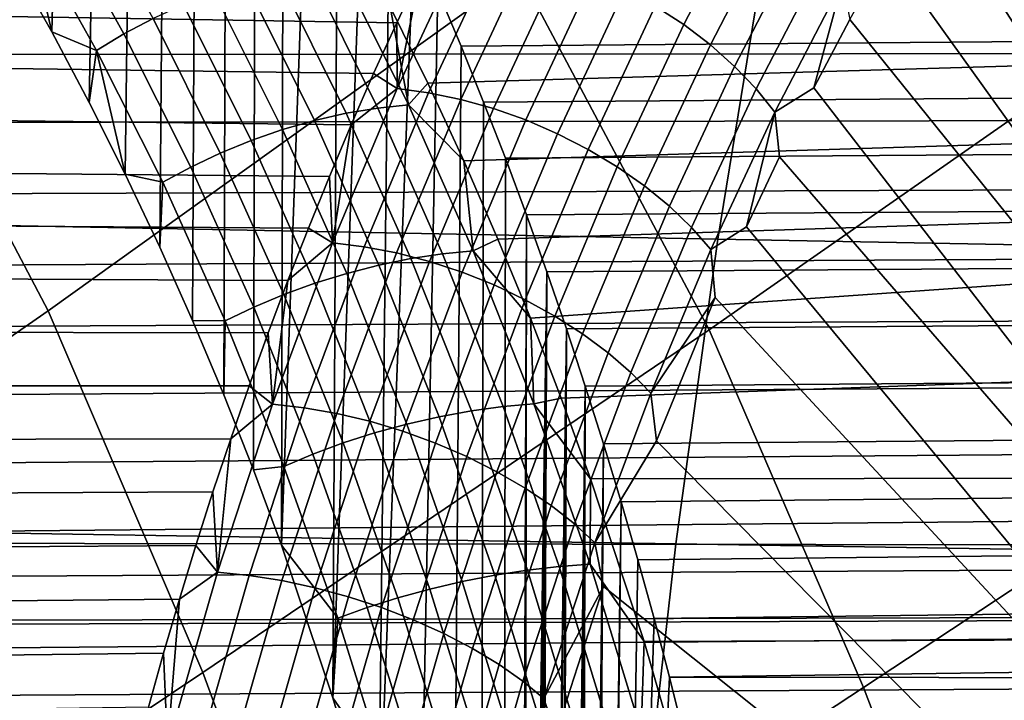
# Model space of a CAD drawing. Header units: metres. Extents: x -240 to 45, y -77 to 27.
# Tile 510 of 656: x -174.48 to -172.78, y 2.41 to 3.58. Entities that reach past the tile are written whole.
import ezdxf

# ---------------------------------------------------------------- set-up
doc = ezdxf.new("R2010")
doc.units = ezdxf.units.M
doc.layers.add('solid_102011X2', color=7, linetype='CONTINUOUS')

msp = doc.modelspace()

# ---------------------------------------------------------------- linework, layer by layer
at = {"layer": 'solid_102011X2'}
for points in [[(-174.393585, 4.793295, 299.902771), (-174.425705, 3.560096, 299.849304), (-174.493454, 3.680415, 299.736572), (-174.451141, 4.874884, 299.806976)], [(-174.337219, 4.710276, 299.996582), (-174.360809, 3.437907, 299.957336), (-174.425705, 3.560096, 299.849304), (-174.393585, 4.793295, 299.902771)], [(-174.282074, 4.625998, 300.088348), (-174.29866, 3.314027, 300.06073), (-174.360809, 3.437907, 299.957336), (-174.337219, 4.710276, 299.996582)], [(-174.228195, 4.54058, 300.178009), (-174.239258, 3.188433, 300.159607), (-174.29866, 3.314027, 300.06073), (-174.282074, 4.625998, 300.088348)], [(-174.175568, 4.453906, 300.265625), (-174.182602, 3.061459, 300.253906), (-174.239258, 3.188433, 300.159607), (-174.228195, 4.54058, 300.178009)], [(-174.124176, 4.36612, 300.351135), (-174.128723, 2.933255, 300.343567), (-174.182602, 3.061459, 300.253906), (-174.175568, 4.453906, 300.265625)], [(-174.074097, 4.2774, 300.434479), (-174.077576, 2.803921, 300.42868), (-174.128723, 2.933255, 300.343567), (-174.124176, 4.36612, 300.351135)], [(-174.431992, 3.078241, 307.784088), (-174.760162, 3.701378, 307.550323), (-174.021149, 4.277624, 308.858734), (-173.618225, 3.661996, 309.151001)], [(-174.025299, 4.187689, 300.515717), (-174.029129, 2.673637, 300.509308), (-174.077576, 2.803921, 300.42868), (-174.074097, 4.2774, 300.434479)], [(-173.290771, 3.045595, 309.379028), (-173.618225, 3.661996, 309.151001), (-172.865036, 4.232336, 310.446808), (-172.462891, 3.623363, 310.731689)], [(-173.977768, 4.097006, 300.594788), (-174.029129, 2.673637, 300.509308), (-174.025299, 4.187689, 300.515717)], [(-173.931503, 4.005455, 300.671783), (-173.940125, 2.410155, 300.65744), (-174.029129, 2.673637, 300.509308), (-173.977768, 4.097006, 300.594788)], [(-171.642365, 2.10499, 288.483765), (-172.84671, 3.924903, 286.57373), (-172.774582, 4.035441, 286.692047)], [(-173.886505, 3.913043, 300.746704), (-173.940125, 2.410155, 300.65744), (-173.931503, 4.005455, 300.671783)], [(-173.842758, 3.819747, 300.819489), (-173.861389, 2.143348, 300.788483), (-173.940125, 2.410155, 300.65744), (-173.886505, 3.913043, 300.746704)], [(-171.707489, 1.918916, 288.375366), (-172.916306, 3.812219, 286.459595), (-172.84671, 3.924903, 286.57373), (-171.642365, 2.10499, 288.483765)], [(-173.213455, 3.806168, 286.147095), (-173.334549, 3.572479, 285.94873), (-173.383987, 3.604556, 285.939117), (-173.262009, 3.839946, 286.138947)], [(-173.800247, 3.725647, 300.890259), (-173.861389, 2.143348, 300.788483), (-173.842758, 3.819747, 300.819489)], [(-171.707489, 1.918916, 288.375366), (-172.983337, 3.697679, 286.349731), (-172.916306, 3.812219, 286.459595)], [(-174.250687, 3.58297, 299.954468), (-174.372711, 3.802926, 299.751373), (-174.422134, 3.774695, 299.741699), (-174.300934, 3.556704, 299.94342)], [(-173.168396, 3.769424, 286.160736), (-173.288528, 3.537587, 285.963928), (-173.334549, 3.572479, 285.94873), (-173.213455, 3.806168, 286.147095)], [(-174.300934, 3.556704, 299.94342), (-174.422134, 3.774695, 299.741699), (-174.468689, 3.743887, 299.726685), (-174.348404, 3.528054, 299.92688)], [(-173.190308, 3.723255, 349.384216), (-175.053894, 3.764891, 348.043671), (-175.1418, 3.23781, 348.148804), (-173.275818, 3.202002, 349.489319)], [(-173.127487, 3.730238, 286.179626), (-173.246597, 3.500378, 285.984497), (-173.288528, 3.537587, 285.963928), (-173.168396, 3.769424, 286.160736)], [(-174.468689, 3.743887, 299.726685), (-174.493454, 3.680415, 299.736572), (-174.425705, 3.560096, 299.849304)], [(-174.348404, 3.528054, 299.92688), (-174.468689, 3.743887, 299.726685), (-174.425705, 3.560096, 299.849304)], [(-173.758942, 3.630765, 300.958984), (-173.792831, 1.874334, 300.902588), (-173.861389, 2.143348, 300.788483), (-173.800247, 3.725647, 300.890259)], [(-171.312439, 3.682174, 350.700043), (-173.190308, 3.723255, 349.384216), (-173.275818, 3.202002, 349.489319), (-171.395584, 3.166671, 350.805145)], [(-173.091309, 3.689171, 286.203491), (-173.209351, 3.461383, 286.010132), (-173.246597, 3.500378, 285.984497), (-173.127487, 3.730238, 286.179626)], [(-173.776459, 3.471361, 300.045166), (-170.048935, 3.580603, 297.684357), (-170.113998, 3.706753, 297.576111), (-173.841415, 3.60345, 299.937042)], [(-173.710983, 3.715862, 286.000702), (-173.829498, 3.461914, 285.806702), (-173.789047, 3.662758, 285.984375)], [(-173.656769, 3.708458, 285.976776), (-173.775101, 3.454932, 285.783081), (-173.829498, 3.461914, 285.806702), (-173.710983, 3.715862, 286.000702)], [(-173.601395, 3.696301, 285.958069), (-173.719391, 3.443471, 285.764893), (-173.775101, 3.454932, 285.783081), (-173.656769, 3.708458, 285.976776)], [(-175.292007, 2.480526, 306.363983), (-175.559967, 3.111591, 306.169861), (-174.760162, 3.701378, 307.550323), (-174.431992, 3.078241, 307.784088)], [(-173.545639, 3.679563, 285.944763), (-173.663177, 3.427695, 285.75235), (-173.719391, 3.443471, 285.764893), (-173.601395, 3.696301, 285.958069)], [(-173.060379, 3.646807, 286.232025), (-173.177307, 3.421157, 286.040497), (-173.209351, 3.461383, 286.010132), (-173.091309, 3.689171, 286.203491)], [(-171.707489, 1.918916, 288.375366), (-173.047821, 3.581376, 286.244049), (-172.983337, 3.697679, 286.349731)], [(-173.830109, 3.575681, 285.917084), (-174.501938, 3.58639, 286.331879), (-174.460449, 3.674922, 286.40094), (-173.789047, 3.662758, 285.984375)], [(-173.809937, 3.433888, 300.100311), (-173.928665, 3.673242, 299.90271), (-173.981339, 3.667353, 299.924988), (-173.862762, 3.428433, 300.122314)], [(-173.809937, 3.433888, 300.100311), (-173.841415, 3.60345, 299.937042), (-173.928665, 3.673242, 299.90271)], [(-173.490295, 3.658482, 285.937134), (-173.607269, 3.407829, 285.745636), (-173.663177, 3.427695, 285.75235), (-173.545639, 3.679563, 285.944763)], [(-174.164612, 2.454018, 307.973633), (-174.431992, 3.078241, 307.784088), (-173.618225, 3.661996, 309.151001), (-173.290771, 3.045595, 309.379028)], [(-173.917084, 3.419393, 300.138885), (-174.0354, 3.657557, 299.942017), (-174.089874, 3.644054, 299.953552), (-173.97197, 3.406944, 300.149811)], [(-173.862762, 3.428433, 300.122314), (-173.981339, 3.667353, 299.924988), (-174.0354, 3.657557, 299.942017), (-173.917084, 3.419393, 300.138885)], [(-173.829498, 3.461914, 285.806702), (-173.830109, 3.575681, 285.917084), (-173.789047, 3.662758, 285.984375)], [(-173.436157, 3.633361, 285.935242), (-173.55246, 3.384156, 285.744843), (-173.607269, 3.407829, 285.745636), (-173.490295, 3.658482, 285.937134)], [(-173.97197, 3.406944, 300.149811), (-174.089874, 3.644054, 299.953552), (-174.14447, 3.626945, 299.959564), (-174.027069, 3.391191, 300.154938)], [(-173.060379, 3.646807, 286.232025), (-173.109772, 3.463388, 286.142578), (-173.177307, 3.421157, 286.040497)], [(-173.060379, 3.646807, 286.232025), (-173.047821, 3.581376, 286.244049), (-173.109772, 3.463388, 286.142578)], [(-167.907166, 3.638084, 298.937927), (-176.922287, 3.637982, 304.354858), (-176.858322, 3.519145, 304.40271), (-167.756088, 3.526164, 298.928558)], [(-174.027069, 3.391191, 300.154938), (-174.14447, 3.626945, 299.959564), (-174.198303, 3.60649, 299.959839), (-174.081512, 3.37237, 300.154236)], [(-173.718872, 3.535043, 301.025696), (-173.734222, 1.603747, 301.000122), (-173.792831, 1.874334, 300.902588), (-173.758942, 3.630765, 300.958984)], [(-173.718872, 3.535043, 301.025696), (-173.758942, 3.630765, 300.958984), (-169.090286, 3.623149, 298.161102), (-168.99527, 3.573721, 298.151184)], [(-173.383987, 3.604556, 285.939117), (-173.499527, 3.357013, 285.75), (-173.55246, 3.384156, 285.744843), (-173.436157, 3.633361, 285.935242)], [(-173.023972, 2.428059, 309.563843), (-173.290771, 3.045595, 309.379028), (-172.462891, 3.623363, 310.731689), (-172.136169, 3.013553, 310.953735)], [(-174.081512, 3.37237, 300.154236), (-174.198303, 3.60649, 299.959839), (-174.250687, 3.58297, 299.954468), (-174.134598, 3.350744, 300.147675)], [(-173.334549, 3.572479, 285.94873), (-173.449219, 3.326789, 285.761047), (-173.499527, 3.357013, 285.75), (-173.383987, 3.604556, 285.939117)], [(-173.809937, 3.433888, 300.100311), (-173.776459, 3.471361, 300.045166), (-173.841415, 3.60345, 299.937042)], [(-173.87001, 3.487922, 285.851715), (-174.542206, 3.497162, 286.264862), (-174.501938, 3.58639, 286.331879), (-173.830109, 3.575681, 285.917084)], [(-174.134598, 3.350744, 300.147675), (-174.250687, 3.58297, 299.954468), (-174.300934, 3.556704, 299.94342), (-174.185638, 3.326606, 300.135315)], [(-173.829498, 3.461914, 285.806702), (-173.87001, 3.487922, 285.851715), (-173.830109, 3.575681, 285.917084)], [(-173.714432, 3.337593, 300.148376), (-169.986649, 3.452755, 297.788055), (-170.048935, 3.580603, 297.684357), (-173.776459, 3.471361, 300.045166)], [(-173.680023, 3.438627, 301.090332), (-173.718872, 3.535043, 301.025696), (-168.99527, 3.573721, 298.151184), (-168.812637, 3.475265, 298.13269)], [(-173.288528, 3.537587, 285.963928), (-173.402252, 3.293913, 285.777771), (-173.449219, 3.326789, 285.761047), (-173.334549, 3.572479, 285.94873)], [(-171.766479, 1.725268, 288.277191), (-173.109772, 3.463388, 286.142578), (-173.047821, 3.581376, 286.244049), (-171.707489, 1.918916, 288.375366)], [(-174.348404, 3.528054, 299.92688), (-174.425705, 3.560096, 299.849304), (-174.360809, 3.437907, 299.957336)], [(-174.185638, 3.326606, 300.135315), (-174.300934, 3.556704, 299.94342), (-174.348404, 3.528054, 299.92688), (-174.233978, 3.300293, 300.11731)], [(-173.246597, 3.500378, 285.984497), (-173.359329, 3.258856, 285.799988), (-173.402252, 3.293913, 285.777771), (-173.288528, 3.537587, 285.963928)], [(-167.756088, 3.526164, 298.928558), (-176.858322, 3.519145, 304.40271), (-176.796646, 3.399981, 304.448608), (-167.612411, 3.415269, 298.919708)], [(-174.348404, 3.528054, 299.92688), (-174.360809, 3.437907, 299.957336), (-174.29866, 3.314027, 300.06073)], [(-174.233978, 3.300293, 300.11731), (-174.348404, 3.528054, 299.92688), (-174.29866, 3.314027, 300.06073)], [(-173.680023, 3.438627, 301.090332), (-173.685181, 1.331346, 301.081757), (-173.734222, 1.603747, 301.000122), (-173.718872, 3.535043, 301.025696)], [(-173.908722, 3.39952, 285.788269), (-174.581284, 3.407263, 286.199829), (-174.542206, 3.497162, 286.264862), (-173.87001, 3.487922, 285.851715)], [(-173.829498, 3.461914, 285.806702), (-173.908722, 3.39952, 285.788269), (-173.87001, 3.487922, 285.851715)], [(-173.209351, 3.461383, 286.010132), (-173.321014, 3.222116, 285.827332), (-173.359329, 3.258856, 285.799988), (-173.246597, 3.500378, 285.984497)], [(-173.809937, 3.433888, 300.100311), (-173.714432, 3.337593, 300.148376), (-173.776459, 3.471361, 300.045166)], [(-173.642426, 3.341653, 301.152893), (-173.680023, 3.438627, 301.090332), (-168.812637, 3.475265, 298.13269), (-168.639038, 3.37732, 298.115631)], [(-173.829498, 3.461914, 285.806702), (-173.940903, 3.195538, 285.624451), (-173.908722, 3.39952, 285.788269)], [(-173.775101, 3.454932, 285.783081), (-173.886307, 3.189014, 285.601166), (-173.940903, 3.195538, 285.624451), (-173.829498, 3.461914, 285.806702)], [(-173.719391, 3.443471, 285.764893), (-173.830292, 3.17831, 285.583466), (-173.886307, 3.189014, 285.601166), (-173.775101, 3.454932, 285.783081)], [(-173.655334, 3.202286, 300.246735), (-169.927094, 3.32337, 297.887146), (-169.986649, 3.452755, 297.788055), (-173.714432, 3.337593, 300.148376)], [(-173.177307, 3.421157, 286.040497), (-173.287888, 3.184219, 285.859467), (-173.321014, 3.222116, 285.827332), (-173.209351, 3.461383, 286.010132)], [(-173.177307, 3.421157, 286.040497), (-173.109772, 3.463388, 286.142578), (-171.766479, 1.725268, 288.277191), (-173.169174, 3.34399, 286.045288)], [(-173.663177, 3.427695, 285.75235), (-173.773636, 3.163579, 285.571625), (-173.830292, 3.17831, 285.583466), (-173.719391, 3.443471, 285.764893)], [(-173.642426, 3.341653, 301.152893), (-173.645569, 1.057808, 301.147675), (-173.685181, 1.331346, 301.081757), (-173.680023, 3.438627, 301.090332)], [(-173.805389, 3.168669, 300.324768), (-173.917084, 3.419393, 300.138885), (-173.97197, 3.406944, 300.149811), (-173.860672, 3.157359, 300.335052)], [(-173.750824, 3.176897, 300.308624), (-173.862762, 3.428433, 300.122314), (-173.917084, 3.419393, 300.138885), (-173.805389, 3.168669, 300.324768)], [(-173.697861, 3.181885, 300.286835), (-173.809937, 3.433888, 300.100311), (-173.862762, 3.428433, 300.122314), (-173.750824, 3.176897, 300.308624)], [(-173.697861, 3.181885, 300.286835), (-173.714432, 3.337593, 300.148376), (-173.809937, 3.433888, 300.100311)], [(-173.607269, 3.407829, 285.745636), (-173.717178, 3.145031, 285.565826), (-173.773636, 3.163579, 285.571625), (-173.663177, 3.427695, 285.75235)], [(-173.177307, 3.421157, 286.040497), (-173.226074, 3.223116, 285.952148), (-173.287888, 3.184219, 285.859467)], [(-173.177307, 3.421157, 286.040497), (-173.169174, 3.34399, 286.045288), (-173.226074, 3.223116, 285.952148)], [(-167.612411, 3.415269, 298.919708), (-176.796646, 3.399981, 304.448608), (-176.733673, 3.273116, 304.495178), (-167.476334, 3.305573, 298.91156)], [(-173.946274, 3.310523, 285.726746), (-174.619141, 3.31673, 286.13681), (-174.581284, 3.407263, 286.199829), (-173.908722, 3.39952, 285.788269)], [(-173.860672, 3.157359, 300.335052), (-173.97197, 3.406944, 300.149811), (-174.027069, 3.391191, 300.154938), (-173.916229, 3.143068, 300.339386)], [(-173.55246, 3.384156, 285.744843), (-173.661713, 3.122931, 285.566132), (-173.717178, 3.145031, 285.565826), (-173.607269, 3.407829, 285.745636)], [(-173.916229, 3.143068, 300.339386), (-174.027069, 3.391191, 300.154938), (-174.081512, 3.37237, 300.154236), (-173.971252, 3.12601, 300.337708)], [(-173.940903, 3.195538, 285.624451), (-173.946274, 3.310523, 285.726746), (-173.908722, 3.39952, 285.788269)], [(-173.499527, 3.357013, 285.75), (-173.608017, 3.097593, 285.57251), (-173.661713, 3.122931, 285.566132), (-173.55246, 3.384156, 285.744843)], [(-173.971252, 3.12601, 300.337708), (-174.081512, 3.37237, 300.154236), (-174.134598, 3.350744, 300.147675), (-174.025024, 3.106425, 300.330048)], [(-173.606064, 3.244035, 301.213409), (-173.642426, 3.341653, 301.152893), (-168.639038, 3.37732, 298.115631), (-168.473419, 3.279839, 298.099579)], [(-174.025024, 3.106425, 300.330048), (-174.134598, 3.350744, 300.147675), (-174.185638, 3.326606, 300.135315), (-174.076813, 3.084583, 300.316437)], [(-173.449219, 3.326789, 285.761047), (-173.55687, 3.069379, 285.58493), (-173.608017, 3.097593, 285.57251), (-173.499527, 3.357013, 285.75)], [(-173.697861, 3.181885, 300.286835), (-173.655334, 3.202286, 300.246735), (-173.714432, 3.337593, 300.148376)], [(-173.606064, 3.244035, 301.213409), (-173.615311, 0.784148, 301.198029), (-173.645569, 1.057808, 301.147675), (-173.642426, 3.341653, 301.152893)], [(-171.819077, 1.524811, 288.189636), (-173.226074, 3.223116, 285.952148), (-173.169174, 3.34399, 286.045288), (-171.766479, 1.725268, 288.277191)], [(-173.982651, 3.220951, 285.667145), (-174.655807, 3.225617, 286.075806), (-174.619141, 3.31673, 286.13681), (-173.946274, 3.310523, 285.726746)], [(-174.076813, 3.084583, 300.316437), (-174.185638, 3.326606, 300.135315), (-174.233978, 3.300293, 300.11731), (-174.125992, 3.060791, 300.297058)], [(-173.655334, 3.202286, 300.246735), (-173.599152, 3.065599, 300.34024), (-169.927094, 3.32337, 297.887146)], [(-173.545822, 2.927649, 300.428986), (-169.816147, 3.060481, 298.071808), (-169.927094, 3.32337, 297.887146), (-173.599152, 3.065599, 300.34024)], [(-173.402252, 3.293913, 285.777771), (-173.509003, 3.038691, 285.603149), (-173.55687, 3.069379, 285.58493), (-173.449219, 3.326789, 285.761047)], [(-167.476334, 3.305573, 298.91156), (-176.733673, 3.273116, 304.495178), (-176.673279, 3.145889, 304.539551), (-167.347076, 3.196808, 298.903992)], [(-174.233978, 3.300293, 300.11731), (-174.29866, 3.314027, 300.06073), (-174.239258, 3.188433, 300.159607)], [(-174.125992, 3.060791, 300.297058), (-174.233978, 3.300293, 300.11731), (-174.239258, 3.188433, 300.159607), (-174.182602, 3.061459, 300.253906)], [(-173.940903, 3.195538, 285.624451), (-173.982651, 3.220951, 285.667145), (-173.946274, 3.310523, 285.726746)], [(-173.359329, 3.258856, 285.799988), (-173.465088, 3.005968, 285.626953), (-173.509003, 3.038691, 285.603149), (-173.402252, 3.293913, 285.777771)], [(-173.570953, 3.145844, 301.271851), (-173.606064, 3.244035, 301.213409), (-168.473419, 3.279839, 298.099579), (-168.315994, 3.182886, 298.084747)], [(-173.321014, 3.222116, 285.827332), (-173.425766, 2.971675, 285.655975), (-173.465088, 3.005968, 285.626953), (-173.359329, 3.258856, 285.799988)], [(-173.275818, 3.202002, 349.489319), (-175.1418, 3.23781, 348.148804), (-175.2164, 2.705738, 348.238037), (-173.348373, 2.675813, 349.578552)], [(-173.606064, 3.244035, 301.213409), (-173.61322, 0.769323, 301.201508), (-173.615311, 0.784148, 301.198029)], [(-173.606064, 3.244035, 301.213409), (-173.60965, 0.75416, 301.207458), (-173.61322, 0.769323, 301.201508)], [(-173.570953, 3.145844, 301.271851), (-173.604675, 0.739051, 301.215729), (-173.60965, 0.75416, 301.207458), (-173.606064, 3.244035, 301.213409)], [(-174.017883, 3.130826, 285.609436), (-174.691284, 3.133945, 286.016754), (-174.655807, 3.225617, 286.075806), (-173.982651, 3.220951, 285.667145)], [(-173.940903, 3.195538, 285.624451), (-174.017883, 3.130826, 285.609436), (-173.982651, 3.220951, 285.667145)], [(-173.287888, 3.184219, 285.859467), (-173.391571, 2.936302, 285.68985), (-173.425766, 2.971675, 285.655975), (-173.321014, 3.222116, 285.827332)], [(-173.287888, 3.184219, 285.859467), (-173.226074, 3.223116, 285.952148), (-171.819077, 1.524811, 288.189636), (-173.280441, 3.101094, 285.863159)], [(-167.347076, 3.196808, 298.903992), (-176.673279, 3.145889, 304.539551), (-176.625351, 3.040656, 304.574646), (-167.223846, 3.088731, 298.89679)], [(-173.697861, 3.181885, 300.286835), (-173.599152, 3.065599, 300.34024), (-173.655334, 3.202286, 300.246735)], [(-171.395584, 3.166671, 350.805145), (-173.275818, 3.202002, 349.489319), (-173.348373, 2.675813, 349.578552), (-171.466141, 2.646289, 350.894318)], [(-173.940903, 3.195538, 285.624451), (-174.044556, 2.917072, 285.454956), (-174.017883, 3.130826, 285.609436)], [(-173.886307, 3.189014, 285.601166), (-173.989761, 2.911045, 285.431976), (-174.044556, 2.917072, 285.454956), (-173.940903, 3.195538, 285.624451)], [(-173.830292, 3.17831, 285.583466), (-173.933441, 2.901161, 285.414795), (-173.989761, 2.911045, 285.431976), (-173.886307, 3.189014, 285.601166)], [(-173.593079, 2.917478, 300.461273), (-173.697861, 3.181885, 300.286835), (-173.750824, 3.176897, 300.308624), (-173.646164, 2.91299, 300.482788)], [(-173.593079, 2.917478, 300.461273), (-173.599152, 3.065599, 300.34024), (-173.697861, 3.181885, 300.286835)], [(-173.537064, 3.04721, 301.328278), (-173.570953, 3.145844, 301.271851), (-168.315994, 3.182886, 298.084747), (-168.166412, 3.086616, 298.070953)], [(-173.287888, 3.184219, 285.859467), (-173.280441, 3.101094, 285.863159), (-173.391571, 2.936302, 285.68985)], [(-173.773636, 3.163579, 285.571625), (-173.876373, 2.887561, 285.403656), (-173.933441, 2.901161, 285.414795), (-173.830292, 3.17831, 285.583466)], [(-173.717178, 3.145031, 285.565826), (-173.819382, 2.870439, 285.398712), (-173.876373, 2.887561, 285.403656), (-173.773636, 3.163579, 285.571625)], [(-173.700958, 2.905634, 300.498535), (-173.805389, 3.168669, 300.324768), (-173.860672, 3.157359, 300.335052), (-173.756592, 2.895548, 300.50824)], [(-173.646164, 2.91299, 300.482788), (-173.750824, 3.176897, 300.308624), (-173.805389, 3.168669, 300.324768), (-173.700958, 2.905634, 300.498535)], [(-173.756592, 2.895548, 300.50824), (-173.860672, 3.157359, 300.335052), (-173.916229, 3.143068, 300.339386), (-173.812607, 2.882828, 300.511841)], [(-173.570953, 3.145844, 301.271851), (-173.598267, 0.723837, 301.226379), (-173.604675, 0.739051, 301.215729)], [(-173.570953, 3.145844, 301.271851), (-173.590424, 0.708486, 301.239441), (-173.598267, 0.723837, 301.226379)], [(-173.570953, 3.145844, 301.271851), (-173.581177, 0.693107, 301.254852), (-173.590424, 0.708486, 301.239441)], [(-173.537064, 3.04721, 301.328278), (-173.569138, 0.676034, 301.274872), (-173.581177, 0.693107, 301.254852), (-173.570953, 3.145844, 301.271851)], [(-174.051956, 3.040205, 285.55365), (-174.725586, 3.041734, 285.959656), (-174.691284, 3.133945, 286.016754), (-174.017883, 3.130826, 285.609436)], [(-174.044556, 2.917072, 285.454956), (-174.051956, 3.040205, 285.55365), (-174.017883, 3.130826, 285.609436)], [(-173.812607, 2.882828, 300.511841), (-173.916229, 3.143068, 300.339386), (-173.971252, 3.12601, 300.337708), (-173.868179, 2.867665, 300.509277)], [(-173.661713, 3.122931, 285.566132), (-173.763275, 2.850039, 285.400055), (-173.819382, 2.870439, 285.398712), (-173.717178, 3.145031, 285.565826)], [(-173.868179, 2.867665, 300.509277), (-173.971252, 3.12601, 300.337708), (-174.025024, 3.106425, 300.330048), (-173.922562, 2.850275, 300.500549)], [(-173.608017, 3.097593, 285.57251), (-173.708862, 2.826651, 285.407623), (-173.763275, 2.850039, 285.400055), (-173.661713, 3.122931, 285.566132)], [(-173.922562, 2.850275, 300.500549), (-174.025024, 3.106425, 300.330048), (-174.076813, 3.084583, 300.316437), (-173.975052, 2.830899, 300.485779)], [(-173.55687, 3.069379, 285.58493), (-173.656906, 2.800611, 285.421356), (-173.708862, 2.826651, 285.407623), (-173.608017, 3.097593, 285.57251)], [(-173.391571, 2.936302, 285.68985), (-173.280441, 3.101094, 285.863159), (-173.38176, 2.853624, 285.697418)], [(-171.865097, 1.318336, 288.113068), (-173.38176, 2.853624, 285.697418), (-173.280441, 3.101094, 285.863159), (-171.819077, 1.524811, 288.189636)], [(-167.223846, 3.088731, 298.89679), (-176.625351, 3.040656, 304.574646), (-176.5728, 2.920488, 304.612915), (-167.106918, 2.981497, 298.890137)], [(-175.068192, 1.848335, 306.537506), (-175.292007, 2.480526, 306.363983), (-174.431992, 3.078241, 307.784088), (-174.164612, 2.454018, 307.973633)], [(-173.975052, 2.830899, 300.485779), (-174.076813, 3.084583, 300.316437), (-174.125992, 3.060791, 300.297058), (-174.024994, 2.809816, 300.465118)], [(-173.50441, 2.948154, 301.382599), (-173.537064, 3.04721, 301.328278), (-168.166412, 3.086616, 298.070953), (-168.024124, 2.991176, 298.057953)], [(-174.125992, 3.060791, 300.297058), (-174.182602, 3.061459, 300.253906), (-174.128723, 2.933255, 300.343567)], [(-174.024994, 2.809816, 300.465118), (-174.125992, 3.060791, 300.297058), (-174.128723, 2.933255, 300.343567), (-174.077576, 2.803921, 300.42868)], [(-173.509003, 3.038691, 285.603149), (-173.608154, 2.772288, 285.44101), (-173.656906, 2.800611, 285.421356), (-173.55687, 3.069379, 285.58493)], [(-173.593079, 2.917478, 300.461273), (-173.545822, 2.927649, 300.428986), (-173.599152, 3.065599, 300.34024)], [(-173.495346, 2.788553, 300.513), (-169.715912, 2.79292, 298.238617), (-169.816147, 3.060481, 298.071808), (-173.545822, 2.927649, 300.428986)], [(-173.934357, 1.828516, 308.15271), (-174.164612, 2.454018, 307.973633), (-173.290771, 3.045595, 309.379028), (-173.023972, 2.428059, 309.563843)], [(-173.537064, 3.04721, 301.328278), (-173.564453, 0.670087, 301.282684), (-173.569138, 0.676034, 301.274872)], [(-173.537064, 3.04721, 301.328278), (-173.550354, 0.654076, 301.306152), (-173.564453, 0.670087, 301.282684)], [(-173.537064, 3.04721, 301.328278), (-173.544861, 0.648537, 301.315277), (-173.550354, 0.654076, 301.306152)], [(-173.50441, 2.948154, 301.382599), (-173.53035, 0.6355, 301.339447), (-173.544861, 0.648537, 301.315277), (-173.537064, 3.04721, 301.328278)], [(-174.051956, 3.040205, 285.55365), (-174.084885, 2.949107, 285.499725), (-174.758713, 2.949043, 285.904541), (-174.725586, 3.041734, 285.959656)], [(-174.044556, 2.917072, 285.454956), (-174.084885, 2.949107, 285.499725), (-174.051956, 3.040205, 285.55365)], [(-173.465088, 3.005968, 285.626953), (-173.563309, 2.742086, 285.46637), (-173.608154, 2.772288, 285.44101), (-173.509003, 3.038691, 285.603149)], [(-172.78714, 1.809102, 309.748108), (-173.023972, 2.428059, 309.563843), (-172.136169, 3.013553, 310.953735), (-171.869995, 2.40257, 311.133667)], [(-173.425766, 2.971675, 285.655975), (-173.522995, 2.710438, 285.497009), (-173.563309, 2.742086, 285.46637), (-173.465088, 3.005968, 285.626953)], [(-167.106918, 2.981497, 298.890137), (-176.5728, 2.920488, 304.612915), (-176.522537, 2.800123, 304.649323), (-166.995941, 2.875318, 298.88385)], [(-173.472992, 2.84863, 301.434875), (-173.50441, 2.948154, 301.382599), (-168.024124, 2.991176, 298.057953), (-167.88942, 2.896632, 298.04599)], [(-173.391571, 2.936302, 285.68985), (-173.487793, 2.677794, 285.532532), (-173.522995, 2.710438, 285.497009), (-173.425766, 2.971675, 285.655975)], [(-174.084885, 2.949107, 285.499725), (-174.116684, 2.857543, 285.447662), (-174.790649, 2.855895, 285.851379), (-174.758713, 2.949043, 285.904541)], [(-174.044556, 2.917072, 285.454956), (-174.116684, 2.857543, 285.447662), (-174.084885, 2.949107, 285.499725)], [(-173.50441, 2.948154, 301.382599), (-173.522705, 0.629523, 301.352173), (-173.53035, 0.6355, 301.339447)], [(-173.50441, 2.948154, 301.382599), (-173.509659, 0.620702, 301.37384), (-173.522705, 0.629523, 301.352173)], [(-173.472992, 2.84863, 301.434875), (-173.498367, 0.614372, 301.39267), (-173.509659, 0.620702, 301.37384), (-173.50441, 2.948154, 301.382599)], [(-173.593079, 2.917478, 300.461273), (-173.495346, 2.788553, 300.513), (-173.545822, 2.927649, 300.428986)], [(-173.391571, 2.936302, 285.68985), (-173.38176, 2.853624, 285.697418), (-173.487793, 2.677794, 285.532532)], [(-174.044556, 2.917072, 285.454956), (-174.139771, 2.626999, 285.299347), (-174.116684, 2.857543, 285.447662)], [(-173.989761, 2.911045, 285.431976), (-174.084808, 2.621509, 285.276642), (-174.139771, 2.626999, 285.299347), (-174.044556, 2.917072, 285.454956)], [(-173.933441, 2.901161, 285.414795), (-174.028198, 2.612509, 285.259949), (-174.084808, 2.621509, 285.276642), (-173.989761, 2.911045, 285.431976)], [(-173.549438, 2.637076, 300.643768), (-173.646164, 2.91299, 300.482788), (-173.700958, 2.905634, 300.498535), (-173.604446, 2.630654, 300.659119)], [(-173.496231, 2.641029, 300.622467), (-173.593079, 2.917478, 300.461273), (-173.646164, 2.91299, 300.482788), (-173.549438, 2.637076, 300.643768)], [(-173.496231, 2.641029, 300.622467), (-173.495346, 2.788553, 300.513), (-173.593079, 2.917478, 300.461273)], [(-173.876373, 2.887561, 285.403656), (-173.970734, 2.600127, 285.249451), (-174.028198, 2.612509, 285.259949), (-173.933441, 2.901161, 285.414795)], [(-173.660416, 2.621878, 300.668304), (-173.756592, 2.895548, 300.50824), (-173.812607, 2.882828, 300.511841), (-173.716843, 2.610842, 300.671234)], [(-173.604446, 2.630654, 300.659119), (-173.700958, 2.905634, 300.498535), (-173.756592, 2.895548, 300.50824), (-173.660416, 2.621878, 300.668304)], [(-173.442764, 2.748632, 301.485199), (-173.472992, 2.84863, 301.434875), (-167.88942, 2.896632, 298.04599), (-167.761597, 2.802982, 298.03476)], [(-166.995941, 2.875318, 298.88385), (-176.522537, 2.800123, 304.649323), (-176.474579, 2.679564, 304.683899), (-166.890869, 2.770324, 298.87793)], [(-173.819382, 2.870439, 285.398712), (-173.913239, 2.58454, 285.245331), (-173.970734, 2.600127, 285.249451), (-173.876373, 2.887561, 285.403656)], [(-173.716843, 2.610842, 300.671234), (-173.812607, 2.882828, 300.511841), (-173.868179, 2.867665, 300.509277), (-173.772888, 2.597707, 300.667847)], [(-174.116684, 2.857543, 285.447662), (-174.147354, 2.765561, 285.397491), (-174.821442, 2.762296, 285.80014), (-174.790649, 2.855895, 285.851379)], [(-174.139771, 2.626999, 285.299347), (-174.147354, 2.765561, 285.397491), (-174.116684, 2.857543, 285.447662)], [(-173.772888, 2.597707, 300.667847), (-173.868179, 2.867665, 300.509277), (-173.922562, 2.850275, 300.500549), (-173.82785, 2.582666, 300.658203)], [(-173.763275, 2.850039, 285.400055), (-173.856522, 2.56597, 285.24765), (-173.913239, 2.58454, 285.245331), (-173.819382, 2.870439, 285.398712)], [(-173.82785, 2.582666, 300.658203), (-173.922562, 2.850275, 300.500549), (-173.975052, 2.830899, 300.485779), (-173.880981, 2.565931, 300.642334)], [(-173.708862, 2.826651, 285.407623), (-173.801422, 2.544683, 285.256348), (-173.856522, 2.56597, 285.24765), (-173.763275, 2.850039, 285.400055)], [(-173.472992, 2.84863, 301.434875), (-173.488647, 0.609925, 301.408844), (-173.498367, 0.614372, 301.39267)], [(-173.442764, 2.748632, 301.485199), (-173.472641, 0.60456, 301.435486), (-173.488647, 0.609925, 301.408844), (-173.472992, 2.84863, 301.434875)], [(-173.487793, 2.677794, 285.532532), (-173.38176, 2.853624, 285.697418), (-171.865097, 1.318336, 288.113068), (-173.473297, 2.602409, 285.54776)], [(-173.880981, 2.565931, 300.642334), (-173.975052, 2.830899, 300.485779), (-174.024994, 2.809816, 300.465118), (-173.931625, 2.547747, 300.620514)], [(-173.656906, 2.800611, 285.421356), (-173.748703, 2.52098, 285.271332), (-173.801422, 2.544683, 285.256348), (-173.708862, 2.826651, 285.407623)], [(-174.024994, 2.809816, 300.465118), (-174.077576, 2.803921, 300.42868), (-174.029129, 2.673637, 300.509308)], [(-173.931625, 2.547747, 300.620514), (-174.024994, 2.809816, 300.465118), (-174.029129, 2.673637, 300.509308)], [(-173.608154, 2.772288, 285.44101), (-173.699112, 2.495202, 285.292358), (-173.748703, 2.52098, 285.271332), (-173.656906, 2.800611, 285.421356)], [(-173.496231, 2.641029, 300.622467), (-173.402802, 2.507393, 300.667023), (-173.495346, 2.788553, 300.513)], [(-173.402802, 2.507393, 300.667023), (-169.626205, 2.52155, 298.387909), (-169.715912, 2.79292, 298.238617), (-173.495346, 2.788553, 300.513)], [(-173.413681, 2.648131, 301.5336), (-173.442764, 2.748632, 301.485199), (-167.761597, 2.802982, 298.03476), (-167.640213, 2.710254, 298.0242)], [(-173.563309, 2.742086, 285.46637), (-173.653366, 2.467715, 285.319153), (-173.699112, 2.495202, 285.292358), (-173.608154, 2.772288, 285.44101)], [(-166.791565, 2.666507, 298.872437), (-166.890869, 2.770324, 298.87793), (-176.474579, 2.679564, 304.683899)], [(-174.147354, 2.765561, 285.397491), (-174.17688, 2.673191, 285.349152), (-174.851089, 2.668288, 285.750824), (-174.821442, 2.762296, 285.80014)], [(-174.139771, 2.626999, 285.299347), (-174.17688, 2.673191, 285.349152), (-174.147354, 2.765561, 285.397491)], [(-173.522995, 2.710438, 285.497009), (-173.612137, 2.438911, 285.351318), (-173.653366, 2.467715, 285.319153), (-173.563309, 2.742086, 285.46637)], [(-173.442764, 2.748632, 301.485199), (-173.467621, 0.603386, 301.443817), (-173.472641, 0.60456, 301.435486)], [(-173.413681, 2.648131, 301.5336), (-173.447388, 0.60126, 301.477509), (-173.467621, 0.603386, 301.443817), (-173.442764, 2.748632, 301.485199)], [(-173.348373, 2.675813, 349.578552), (-175.2164, 2.705738, 348.238037), (-175.277603, 2.169499, 348.311249), (-173.407898, 2.145504, 349.651733)], [(-173.487793, 2.677794, 285.532532), (-173.575974, 2.409202, 285.388428), (-173.612137, 2.438911, 285.351318), (-173.522995, 2.710438, 285.497009)], [(-173.385773, 2.547128, 301.580048), (-173.413681, 2.648131, 301.5336), (-167.640213, 2.710254, 298.0242), (-167.525482, 2.618528, 298.014435)], [(-177.963394, 2.599229, 305.618988), (-166.791565, 2.666507, 298.872437), (-176.474579, 2.679564, 304.683899), (-177.98436, 2.659164, 305.601501)], [(-174.17688, 2.673191, 285.349152), (-174.205307, 2.580438, 285.302643), (-174.879562, 2.573913, 285.7034), (-174.851089, 2.668288, 285.750824)], [(-174.139771, 2.626999, 285.299347), (-174.205307, 2.580438, 285.302643), (-174.17688, 2.673191, 285.349152)], [(-173.931625, 2.547747, 300.620514), (-174.029129, 2.673637, 300.509308), (-173.940125, 2.410155, 300.65744)], [(-173.487793, 2.677794, 285.532532), (-173.473297, 2.602409, 285.54776), (-173.575974, 2.409202, 285.388428)], [(-171.466141, 2.646289, 350.894318), (-173.348373, 2.675813, 349.578552), (-173.407898, 2.145504, 349.651733), (-171.524017, 2.121831, 350.967499)], [(-166.791565, 2.666507, 298.872437), (-177.963394, 2.599229, 305.618988), (-177.941528, 2.535388, 305.637085), (-166.697556, 2.563876, 298.867188)], [(-173.461334, 2.349679, 300.790405), (-173.549438, 2.637076, 300.643768), (-173.604446, 2.630654, 300.659119), (-173.516525, 2.34425, 300.80542)], [(-173.40802, 2.353062, 300.769287), (-173.496231, 2.641029, 300.622467), (-173.549438, 2.637076, 300.643768), (-173.461334, 2.349679, 300.790405)], [(-173.40802, 2.353062, 300.769287), (-173.402802, 2.507393, 300.667023), (-173.496231, 2.641029, 300.622467)], [(-173.385773, 2.547128, 301.580048), (-173.447388, 0.60126, 301.477509), (-173.413681, 2.648131, 301.5336)], [(-174.139771, 2.626999, 285.299347), (-174.225906, 2.325947, 285.158661), (-174.205307, 2.580438, 285.302643)], [(-174.084808, 2.621509, 285.276642), (-174.170776, 2.321033, 285.13623), (-174.225906, 2.325947, 285.158661), (-174.139771, 2.626999, 285.299347)], [(-174.028198, 2.612509, 285.259949), (-174.113892, 2.312981, 285.119965), (-174.170776, 2.321033, 285.13623), (-174.084808, 2.621509, 285.276642)], [(-173.5728, 2.336871, 300.814148), (-173.660416, 2.621878, 300.668304), (-173.716843, 2.610842, 300.671234), (-173.629578, 2.327626, 300.816467)], [(-173.516525, 2.34425, 300.80542), (-173.604446, 2.630654, 300.659119), (-173.660416, 2.621878, 300.668304), (-173.5728, 2.336871, 300.814148)], [(-173.359039, 2.445722, 301.624542), (-173.385773, 2.547128, 301.580048), (-167.525482, 2.618528, 298.014435), (-167.416733, 2.5278, 298.005249)], [(-173.970734, 2.600127, 285.249451), (-174.056046, 2.301904, 285.110077), (-174.113892, 2.312981, 285.119965), (-174.028198, 2.612509, 285.259949)], [(-173.629578, 2.327626, 300.816467), (-173.716843, 2.610842, 300.671234), (-173.772888, 2.597707, 300.667847), (-173.686081, 2.316652, 300.812347)], [(-173.575974, 2.409202, 285.388428), (-173.473297, 2.602409, 285.54776), (-173.555237, 2.348176, 285.413849)], [(-171.904343, 1.106659, 288.047729), (-173.555237, 2.348176, 285.413849), (-173.473297, 2.602409, 285.54776), (-171.865097, 1.318336, 288.113068)], [(-173.913239, 2.58454, 285.245331), (-173.998077, 2.287962, 285.10672), (-174.056046, 2.301904, 285.110077), (-173.970734, 2.600127, 285.249451)], [(-173.856522, 2.56597, 285.24765), (-173.940811, 2.271352, 285.109955), (-173.998077, 2.287962, 285.10672), (-173.913239, 2.58454, 285.245331)], [(-173.686081, 2.316652, 300.812347), (-173.772888, 2.597707, 300.667847), (-173.82785, 2.582666, 300.658203), (-173.741531, 2.304113, 300.801849)], [(-174.205307, 2.580438, 285.302643), (-174.23262, 2.487326, 285.257935), (-174.906921, 2.479173, 285.657867), (-174.879562, 2.573913, 285.7034)], [(-174.225906, 2.325947, 285.158661), (-174.23262, 2.487326, 285.257935), (-174.205307, 2.580438, 285.302643)], [(-173.741531, 2.304113, 300.801849), (-173.82785, 2.582666, 300.658203), (-173.880981, 2.565931, 300.642334), (-173.795242, 2.29019, 300.785065)], [(-166.697556, 2.563876, 298.867188), (-177.941528, 2.535388, 305.637085), (-177.938324, 2.52592, 305.639709)], [(-166.697556, 2.563876, 298.867188), (-177.938324, 2.52592, 305.639709), (-177.918686, 2.467226, 305.655731)], [(-166.697556, 2.563876, 298.867188), (-177.918686, 2.467226, 305.655731), (-177.894867, 2.394322, 305.674957), (-166.609024, 2.462606, 298.862366)], [(-173.801422, 2.544683, 285.256348), (-173.885071, 2.252313, 285.11972), (-173.940811, 2.271352, 285.109955), (-173.856522, 2.56597, 285.24765)], [(-173.795242, 2.29019, 300.785065), (-173.880981, 2.565931, 300.642334), (-173.931625, 2.547747, 300.620514), (-173.846497, 2.275093, 300.762207)], [(-173.846497, 2.275093, 300.762207), (-173.931625, 2.547747, 300.620514), (-173.940125, 2.410155, 300.65744)], [(-173.748703, 2.52098, 285.271332), (-173.831635, 2.231114, 285.135864), (-173.885071, 2.252313, 285.11972), (-173.801422, 2.544683, 285.256348)], [(-173.359039, 2.445722, 301.624542), (-173.447388, 0.60126, 301.477509), (-173.385773, 2.547128, 301.580048)], [(-173.699112, 2.495202, 285.292358), (-173.781265, 2.20806, 285.158173), (-173.831635, 2.231114, 285.135864), (-173.748703, 2.52098, 285.271332)], [(-173.321259, 2.222939, 300.802734), (-169.546768, 2.247116, 298.520111), (-169.626205, 2.52155, 298.387909), (-173.402802, 2.507393, 300.667023)], [(-173.359039, 2.445722, 301.624542), (-167.416733, 2.5278, 298.005249), (-167.313721, 2.438094, 297.996613)], [(-173.40802, 2.353062, 300.769287), (-173.321259, 2.222939, 300.802734), (-173.402802, 2.507393, 300.667023)], [(-174.23262, 2.487326, 285.257935), (-174.25882, 2.393905, 285.215057), (-174.933151, 2.384089, 285.614227), (-174.906921, 2.479173, 285.657867)], [(-174.225906, 2.325947, 285.158661), (-174.25882, 2.393905, 285.215057), (-174.23262, 2.487326, 285.257935)], [(-173.653366, 2.467715, 285.319153), (-173.734695, 2.183478, 285.18631), (-173.781265, 2.20806, 285.158173), (-173.699112, 2.495202, 285.292358)], [(-173.612137, 2.438911, 285.351318), (-173.692581, 2.157719, 285.21991), (-173.734695, 2.183478, 285.18631), (-173.653366, 2.467715, 285.319153)], [(-166.609024, 2.462606, 298.862366), (-177.894867, 2.394322, 305.674957), (-177.86969, 2.315033, 305.695038), (-166.525391, 2.362397, 298.857819)], [(-174.916351, 1.215851, 306.650604), (-175.068192, 1.848335, 306.537506), (-174.164612, 2.454018, 307.973633), (-173.934357, 1.828516, 308.15271)], [(-173.575974, 2.409202, 285.388428), (-173.655518, 2.131151, 285.258453), (-173.692581, 2.157719, 285.21991), (-173.612137, 2.438911, 285.351318)], [(-173.333466, 2.343979, 301.667114), (-173.337616, 0.60126, 301.660187), (-173.447388, 0.60126, 301.477509), (-173.359039, 2.445722, 301.624542)], [(-173.333466, 2.343979, 301.667114), (-173.359039, 2.445722, 301.624542), (-167.313721, 2.438094, 297.996613), (-167.216507, 2.349477, 297.988586)], [(-173.782806, 1.202835, 308.263123), (-173.934357, 1.828516, 308.15271), (-173.023972, 2.428059, 309.563843), (-172.78714, 1.809102, 309.748108)], [(-173.846497, 2.275093, 300.762207), (-173.940125, 2.410155, 300.65744), (-173.861389, 2.143348, 300.788483)], [(-173.575974, 2.409202, 285.388428), (-173.555237, 2.348176, 285.413849), (-173.627808, 2.091549, 285.295319), (-173.655518, 2.131151, 285.258453)]]:
    msp.add_3dface(points, dxfattribs=at)

doc.saveas('drawing.dxf')
